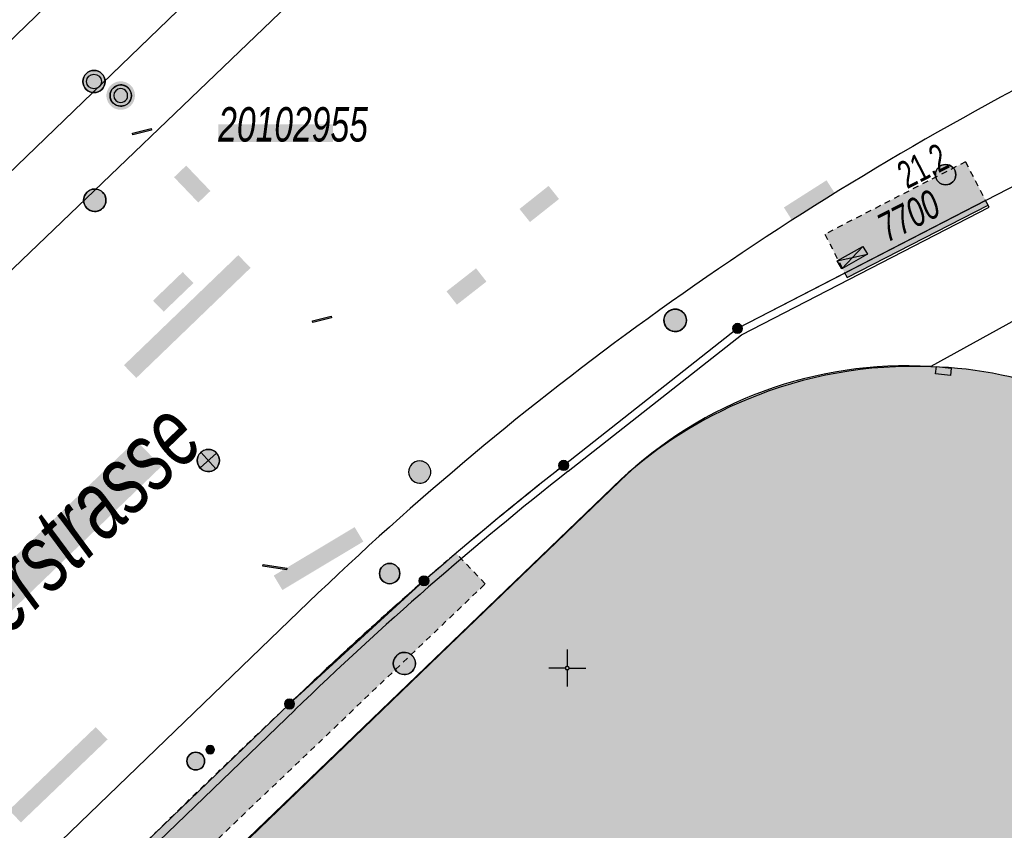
# Model space of a CAD drawing. Header units: metres. Extents: x 2695560 to 2696939, y 1260491 to 1262050.
# Tile 869 of 1005: x 2696282 to 2696316, y 1261544 to 1261572. Entities that reach past the tile are written whole.
import ezdxf

# ---------------------------------------------------------------- set-up
doc = ezdxf.new("R2010")
doc.units = ezdxf.units.M
doc.linetypes.add('AUSGEZOGEN', pattern=[0])
doc.linetypes.add('VERDECKT2_S2', pattern=[0.36, 0.2, -0.16])
for name, color, linetype in [('XR$1$AV_Flächen (EO)', 7, 'AUSGEZOGEN'), ('XR$1$AV_Gebäudeflächen (BB)', 7, 'AUSGEZOGEN'), ('XR$1$AV_Gebäudeflächen (EO)', 7, 'AUSGEZOGEN'), ('XR$1$AV_Grenzpunkte', 7, 'AUSGEZOGEN'), ('XR$1$AV_Haus-Nr.', 7, 'AUSGEZOGEN'), ('XR$1$AV_Koordinatennetzpunkte', 7, 'AUSGEZOGEN'), ('XR$1$AV_Lagefixpunkt-Nr.', 7, 'AUSGEZOGEN'), ('XR$1$AV_Lagefixpunkte', 7, 'AUSGEZOGEN'), ('XR$1$AV_Linien (BB)', 7, 'AUSGEZOGEN'), ('XR$1$AV_Strassennamen', 7, 'AUSGEZOGEN'), ('XR$1$AV_Versicherung-Nr.', 7, 'AUSGEZOGEN'), ('XR$1$AW_LK_Schachtdeckel', 24, 'AUSGEZOGEN'), ('XR$1$EW_LK_Bauwerk', 1, 'AUSGEZOGEN'), ('XR$1$EW_LK_Bauwerk_FL_Linie_Punkt', 1, 'AUSGEZOGEN'), ('XR$1$EW_LK_Knoten', 1, 'AUSGEZOGEN'), ('XR$1$FM_LK_SW_TRASSEKNOTEN', 94, 'AUSGEZOGEN'), ('XR$1$GA_LK_Rohrleitungsteil', 32, 'AUSGEZOGEN'), ('XR$1$Liegenschaftsgrenzen', 7, 'AUSGEZOGEN'), ('XR$1$PFAV', 255, 'AUSGEZOGEN'), ('XR$1$PFAW', 255, 'AUSGEZOGEN'), ('XR$1$PFEW', 255, 'AUSGEZOGEN'), ('XR$1$PFWA', 255, 'AUSGEZOGEN'), ('XR$1$PFWFM', 255, 'AUSGEZOGEN'), ('XR$1$RAEW', 8, 'AUSGEZOGEN'), ('XR$1$RP_Abstandslinie', 7, 'AUSGEZOGEN'), ('XR$1$WA_LK_Hydrant', 171, 'AUSGEZOGEN'), ('XR$1$WA_LK_Rohrleitungsteil', 171, 'AUSGEZOGEN')]:
    doc.layers.add(name, color=color, linetype=linetype)
doc.styles.add('ARIAL', font='arial.ttf')

# ---------------------------------------------------------------- blocks, each defined once
blk = doc.blocks.new('COMPLEXOBJECT_577')
at = {"layer": 'XR$1$AV_Linien (BB)', "color": 7, "linetype": 'AUSGEZOGEN', "transparency": 33554687}
blk.add_line((6292.137, 11573.921), (6263.392, 11546.324), dxfattribs=at)
blk = doc.blocks.new('COMPLEXOBJECT_578')
at = {"layer": 'XR$1$AV_Linien (BB)', "color": 7, "linetype": 'AUSGEZOGEN', "transparency": 33554687}
for centre, radius, start, end in [((6365.13, 11475.606), 106.427, 117.54387, 125.89728), ((6365.171, 11475.554), 106.493, 125.89871, 133.95466)]:
    blk.add_arc(centre, radius, start, end, dxfattribs=at)
blk = doc.blocks.new('COMPLEXOBJECT_743')
at = {"layer": 'XR$1$AV_Linien (BB)', "color": 7, "linetype": 'AUSGEZOGEN', "transparency": 33554687}
blk.add_line((6305.75, 11561.48), (6299.88, 11556.85), dxfattribs=at)
blk.add_lwpolyline([(6295.16, 11552.95), (6290.62, 11548.79), (6285.74, 11544.09), (6260.155, 11519.39), (6254.8, 11514.22)], dxfattribs=at)
blk.add_arc((6373.943, 11462.409), 120.018, 128.1043, 131.02759, dxfattribs=at)
blk = doc.blocks.new('COMPLEXOBJECT_751')
at = {"layer": 'XR$1$AV_Linien (BB)', "color": 7, "linetype": 'AUSGEZOGEN', "transparency": 33554687}
blk.add_lwpolyline([(6322.278, 11555.486), (6323.248, 11554.065), (6324.093, 11552.826), (6326.778, 11554.604), (6328.959, 11551.215), (6330.032, 11549.547), (6329.889, 11549.455), (6331.011, 11547.711), (6334.301, 11549.828), (6335.21, 11548.416), (6338.936, 11542.607), (6335.681, 11540.499), (6339.534, 11534.545)], dxfattribs=at)
for centre, radius, start, end in [((6311.908, 11546.809), 13.382, 67.8339, 88.4283), ((6310.759, 11544.674), 15.795, 56.3804, 66.8947), ((6314.617, 11549.222), 9.895, 39.2703, 60.4071)]:
    blk.add_arc(centre, radius, start, end, dxfattribs=at)
blk = doc.blocks.new('COMPLEXOBJECT_767')
at = {"layer": 'XR$1$AV_Linien (BB)', "color": 7, "linetype": 'AUSGEZOGEN', "transparency": 33554687}
blk.add_lwpolyline([(6257.737, 11511.507), (6257.843, 11511.628), (6257.89, 11513.657), (6257.675, 11513.88), (6301.826, 11556.385)], dxfattribs=at)
for centre, radius, start, end in [((6311.682, 11545.555), 14.643, 87.6803, 112.5242), ((6311.706, 11545.514), 14.69, 112.5484, 132.2664)]:
    blk.add_arc(centre, radius, start, end, dxfattribs=at)
blk = doc.blocks.new('COMPLEXOBJECT_808')
at = {"layer": 'XR$1$AV_Flächen (EO)', "color": 7, "linetype": 'VERDECKT2_S2', "transparency": 33554687}
blk.add_lwpolyline([(6261.127, 11518.383), (6297.07, 11552.694), (6297.232, 11552.849), (6296.245, 11553.883)], dxfattribs=at)
for centre, radius, start, end in [((6374.597, 11461.669), 121.006, 130.35371, 131.03128), ((6373.69, 11462.689), 119.642, 131.02441, 133.97362), ((6469.683, 11357.986), 261.667, 133.1818, 134.66538)]:
    blk.add_arc(centre, radius, start, end, dxfattribs=at)
blk = doc.blocks.new('COMPLEXOBJECT_957')
at = {"layer": 'XR$1$AV_Flächen (EO)', "color": 7, "linetype": 'AUSGEZOGEN', "transparency": 33554687}
for points in [[(6314.129, 11565.799), (6305.75, 11561.48), (6299.88, 11556.85)], [(6300.035, 11556.654), (6305.885, 11561.268), (6314.244, 11565.576), (6314.129, 11565.799)], [(6290.619, 11548.789), (6285.74, 11544.09), (6256.468, 11515.869), (6256.656, 11515.675), (6260.33, 11519.211), (6290.806, 11548.595)]]:
    blk.add_lwpolyline(points, dxfattribs=at)
for centre, radius, start, end in [((6373.829, 11462.542), 119.843, 128.10087, 133.97334), ((6374.195, 11462.413), 119.921, 128.20004, 134.05655)]:
    blk.add_arc(centre, radius, start, end, dxfattribs=at)
blk = doc.blocks.new('COMPLEXOBJECT_1231')
at = {"layer": 'XR$1$Liegenschaftsgrenzen', "color": 7, "linetype": 'AUSGEZOGEN', "transparency": 33554687}
for points in [[(6325.194, 11571.542), (6317.78, 11567.68), (6305.75, 11561.48), (6299.88, 11556.85)], [(6290.62, 11548.79), (6285.74, 11544.09), (6254.8, 11514.22)]]:
    blk.add_lwpolyline(points, dxfattribs=at)
for centre, radius, start, end in [((6373.943, 11462.409), 120.018, 128.1043, 131.02759), ((6373.69, 11462.689), 119.642, 131.02441, 133.97362)]:
    blk.add_arc(centre, radius, start, end, dxfattribs=at)
blk = doc.blocks.new('BWAV1')
at = {"layer": 'XR$1$PFAV', "transparency": 33554687}
blk.add_hatch(color=7, dxfattribs=at).paths.add_polyline_path([(0.67, 0), (0.656, 0.135), (0.616, 0.264), (0.55, 0.383), (0.462, 0.486), (0.354, 0.569), (0.233, 0.628), (0.101, 0.662), (-0.034, 0.669), (-0.168, 0.649), (-0.295, 0.602), (-0.41, 0.53), (-0.508, 0.436), (-0.586, 0.325), (-0.639, 0.201), (-0.667, 0.068), (-0.667, -0.068), (-0.639, -0.201), (-0.586, -0.325), (-0.508, -0.436), (-0.41, -0.53), (-0.295, -0.602), (-0.168, -0.649), (-0.034, -0.669), (0.101, -0.662), (0.233, -0.628), (0.354, -0.569), (0.462, -0.486), (0.55, -0.383), (0.616, -0.264), (0.656, -0.135)])
at = {"color": 7, "transparency": 33554687}
for radius, start, end in [(0.5, 91.1948, 268.8052), (0.5, 268.8052, 91.1948), (0.326, 91.1948, 268.8052), (0.326, 268.8052, 91.1948)]:
    blk.add_arc((0, 0), radius, start, end, dxfattribs=at)
at = {"layer": 'XR$1$PFAV', "transparency": 33554687}
blk.add_circle((0, 0), 0.5, dxfattribs=at)
blk = doc.blocks.new('BAV15')
at = {"layer": 'XR$1$PFAV', "transparency": 33554687}
blk.add_hatch(color=7, dxfattribs=at).paths.add_polyline_path([(0.5, 0), (0.49, 0.1), (0.46, 0.2), (0.41, 0.29), (0.34, 0.36), (0.26, 0.42), (0.17, 0.47), (0.08, 0.49), (-0.03, 0.5), (-0.13, 0.48), (-0.22, 0.45), (-0.31, 0.4), (-0.38, 0.33), (-0.44, 0.24), (-0.48, 0.15), (-0.5, 0.05), (-0.5, -0.05), (-0.48, -0.15), (-0.44, -0.24), (-0.38, -0.33), (-0.31, -0.4), (-0.22, -0.45), (-0.13, -0.48), (-0.03, -0.5), (0.08, -0.49), (0.17, -0.47), (0.26, -0.42), (0.34, -0.36), (0.41, -0.29), (0.46, -0.2), (0.49, -0.1)])
at = {"color": 7, "transparency": 33554687}
for start, end in [(90, 270), (270, 90)]:
    blk.add_arc((0, 0), 0.5, start, end, dxfattribs=at)
at = {"layer": 'XR$1$PFAV', "transparency": 33554687}
blk.add_circle((0, 0), 0.5, dxfattribs=at)
blk = doc.blocks.new('BAV2041')
at = {"color": 7, "transparency": 33554687}
for p, q in [((0, 0.5), (0, 0.05)), ((-0.05, 0), (-0.5, 0)), ((0.05, 0), (0.5, 0)), ((0, -0.05), (0, -0.5))]:
    blk.add_line(p, q, dxfattribs=at)
blk.add_circle((0, 0), 0.05, dxfattribs=at)
for start, end in [(90, 270), (270, 90)]:
    blk.add_arc((0, 0), 0.05, start, end, dxfattribs=at)
blk = doc.blocks.new('COMPLEXOBJECT_1452')
at = {"layer": 'XR$1$RP_Abstandslinie', "color": 7, "linetype": 'AUSGEZOGEN', "transparency": 33554687}
blk.add_line((6301.76, 11556.31), (6296.003, 11550.755), dxfattribs=at)
blk.add_lwpolyline([(6354.15, 11583.29), (6333.29, 11571.78), (6312.28, 11560.19)], dxfattribs=at)
blk.add_arc((6311.46, 11546.211), 14.003, 86.6446, 133.8455, dxfattribs=at)
blk = doc.blocks.new('BAW2088')
at = {"layer": 'XR$1$PFAW', "transparency": 33554687}
blk.add_hatch(color=253, dxfattribs=at).paths.add_polyline_path([(0.51, 0), (0.5, 0.101), (0.47, 0.197), (0.421, 0.286), (0.355, 0.362), (0.275, 0.424), (0.184, 0.469), (0.086, 0.494), (-0.015, 0.499), (-0.115, 0.484), (-0.21, 0.449), (-0.296, 0.395), (-0.369, 0.326), (-0.427, 0.243), (-0.467, 0.15), (-0.487, 0.051), (-0.487, -0.051), (-0.467, -0.15), (-0.427, -0.243), (-0.369, -0.326), (-0.296, -0.395), (-0.21, -0.449), (-0.115, -0.484), (-0.015, -0.499), (0.086, -0.494), (0.184, -0.469), (0.275, -0.424), (0.355, -0.362), (0.421, -0.286), (0.47, -0.197), (0.5, -0.101)])
at = {"transparency": 33554687}
for start, end in [(91.1948, 268.8052), (268.8052, 91.1948)]:
    blk.add_arc((0.01, 0), 0.5, start, end, dxfattribs=at)
at = {"layer": 'XR$1$PFAW', "transparency": 33554687}
blk.add_circle((0.01, 0), 0.5, dxfattribs=at)
blk = doc.blocks.new('BAW2082')
at = {"layer": 'XR$1$PFAW', "transparency": 33554687}
blk.add_hatch(color=7, dxfattribs=at).paths.add_polyline_path([(0.509, -0.003), (0.499, 0.098), (0.469, 0.194), (0.42, 0.283), (0.354, 0.359), (0.274, 0.421), (0.183, 0.466), (0.085, 0.491), (-0.016, 0.496), (-0.116, 0.481), (-0.211, 0.446), (-0.297, 0.392), (-0.37, 0.323), (-0.428, 0.24), (-0.468, 0.147), (-0.488, 0.047), (-0.488, -0.054), (-0.468, -0.153), (-0.428, -0.246), (-0.37, -0.329), (-0.297, -0.398), (-0.211, -0.452), (-0.116, -0.487), (-0.016, -0.502), (0.085, -0.497), (0.183, -0.472), (0.274, -0.427), (0.354, -0.366), (0.42, -0.289), (0.469, -0.2), (0.499, -0.104)])
at = {"transparency": 33554687}
for start, end in [(91.1948, 268.8052), (268.8052, 91.1948)]:
    blk.add_arc((0.01, 0), 0.5, start, end, dxfattribs=at)
at = {"layer": 'XR$1$PFAW', "transparency": 33554687}
blk.add_circle((0.009, -0.003), 0.5, dxfattribs=at)
blk = doc.blocks.new('BWA2013')
at = {"true_color": 0x000000, "transparency": 33554687}
blk.add_hatch(color=18, dxfattribs=at).paths.add_polyline_path([(-0.291, -0.409), (0.352, 0.357), (0.291, 0.409), (-0.352, -0.357)])
at = {"transparency": 33554687}
blk.add_lwpolyline([(-0.291, -0.409), (-0.352, -0.357), (0.291, 0.409), (0.352, 0.357), (-0.291, -0.409)], close=True, dxfattribs=at)
blk = doc.blocks.new('BWA2009')
at = {"true_color": 0x000000, "transparency": 33554687}
blk.add_hatch(color=18, dxfattribs=at).paths.add_polyline_path([(0.333, 0), (0.327, 0.067), (0.306, 0.131), (0.274, 0.19), (0.23, 0.242), (0.176, 0.283), (0.116, 0.313), (0.05, 0.329), (-0.017, 0.333), (-0.084, 0.323), (-0.147, 0.299), (-0.204, 0.264), (-0.253, 0.217), (-0.291, 0.162), (-0.318, 0.1), (-0.332, 0.034), (-0.332, -0.034), (-0.318, -0.1), (-0.291, -0.162), (-0.253, -0.217), (-0.204, -0.264), (-0.147, -0.299), (-0.084, -0.323), (-0.017, -0.333), (0.05, -0.329), (0.116, -0.313), (0.176, -0.283), (0.23, -0.242), (0.274, -0.19), (0.306, -0.131), (0.327, -0.067)])
at = {"layer": 'XR$1$PFWA', "transparency": 33554687}
blk.add_hatch(color=7, dxfattribs=at).paths.add_polyline_path([(0.5, 0), (0.49, 0.101), (0.459, 0.197), (0.41, 0.286), (0.344, 0.362), (0.264, 0.424), (0.174, 0.469), (0.076, 0.494), (-0.025, 0.499), (-0.125, 0.484), (-0.22, 0.449), (-0.306, 0.395), (-0.379, 0.326), (-0.437, 0.243), (-0.477, 0.15), (-0.497, 0.051), (-0.497, -0.051), (-0.477, -0.15), (-0.437, -0.243), (-0.379, -0.326), (-0.306, -0.395), (-0.22, -0.449), (-0.125, -0.484), (-0.025, -0.499), (0.076, -0.494), (0.174, -0.469), (0.264, -0.424), (0.344, -0.362), (0.41, -0.286), (0.459, -0.197), (0.49, -0.101)])
at = {"transparency": 33554687}
blk.add_circle((0, 0), 0.333, dxfattribs=at)
for start, end in [(90, 180), (0, 90), (180, 270), (270, 0)]:
    blk.add_arc((0, 0), 0.5, start, end, dxfattribs=at)
at = {"layer": 'XR$1$PFWA', "transparency": 33554687}
blk.add_circle((0, 0), 0.5, dxfattribs=at)
blk = doc.blocks.new('BGA2013')
at = {"transparency": 33554687}
blk.add_hatch(color=36, dxfattribs=at).paths.add_polyline_path([(-0.291, -0.409), (0.352, 0.357), (0.291, 0.409), (-0.352, -0.357)])
at = {"color": 32, "transparency": 33554687}
blk.add_lwpolyline([(-0.291, -0.409), (-0.352, -0.357), (0.291, 0.409), (0.352, 0.357), (-0.291, -0.409)], close=True, dxfattribs=at)
blk = doc.blocks.new('BEW15')
at = {"layer": 'XR$1$PFEW', "transparency": 33554687}
h = blk.add_hatch(color=7, dxfattribs=at)
h.paths.add_polyline_path([(-0.5, 0), (-0.497, -0.05), (-0.489, -0.1), (-0.477, -0.15), (-0.459, -0.197), (-0.437, -0.242), (-0.41, -0.285), (-0.379, -0.326), (-0.344, -0.362), (-0.306, -0.395), (-0.264, -0.424), (-0.22, -0.449), (-0.173, -0.469), (-0.125, -0.484), (-0.075, -0.494), (-0.025, -0.499), (0.026, -0.499), (0.076, -0.494), (0.126, -0.484), (0.174, -0.469), (0.22, -0.449), (0.265, -0.424), (0.306, -0.395), (0.345, -0.362), (0.38, -0.326), (0.411, -0.285), (0.437, -0.242), (0.46, -0.197), (0.477, -0.15), (0.49, -0.1), (0.498, -0.05), (0.5, 0), (0.498, 0.051), (0.49, 0.101), (0.477, 0.15), (0.46, 0.197), (0.437, 0.243), (0.411, 0.286), (0.38, 0.326), (0.345, 0.363), (0.306, 0.396), (0.265, 0.424), (0.22, 0.449), (0.174, 0.469), (0.126, 0.484), (0.076, 0.494), (0.026, 0.5), (-0.025, 0.5), (-0.075, 0.494), (-0.125, 0.484), (-0.173, 0.469), (-0.22, 0.449), (-0.264, 0.424), (-0.306, 0.396), (-0.344, 0.363), (-0.379, 0.326), (-0.41, 0.286), (-0.437, 0.243), (-0.459, 0.197), (-0.477, 0.15), (-0.489, 0.101), (-0.497, 0.051)])
h.paths.add_polyline_path([(0.01, 0.001), (0.01, 0), (0.01, -0.001), (0.01, -0.002), (0.01, -0.003), (0.009, -0.004), (0.009, -0.005), (0.009, -0.006), (0.008, -0.006), (0.007, -0.007), (0.006, -0.008), (0.006, -0.008), (0.005, -0.009), (0.004, -0.009), (0.003, -0.01), (0.002, -0.01), (0.001, -0.01), (0, -0.01), (-0.001, -0.01), (-0.002, -0.01), (-0.003, -0.009), (-0.004, -0.009), (-0.005, -0.008), (-0.006, -0.008), (-0.007, -0.007), (-0.007, -0.006), (-0.008, -0.006), (-0.008, -0.005), (-0.009, -0.004), (-0.009, -0.003), (-0.009, -0.002), (-0.01, -0.001), (-0.01, 0), (-0.01, 0.001), (-0.009, 0.002), (-0.009, 0.003), (-0.009, 0.004), (-0.008, 0.005), (-0.008, 0.006), (-0.007, 0.007), (-0.007, 0.007), (-0.006, 0.008), (-0.005, 0.009), (-0.004, 0.009), (-0.003, 0.01), (-0.002, 0.01), (-0.001, 0.01), (0, 0.01), (0.001, 0.01), (0.002, 0.01), (0.003, 0.01), (0.004, 0.01), (0.005, 0.009), (0.006, 0.009), (0.006, 0.008), (0.007, 0.007), (0.008, 0.007), (0.009, 0.006), (0.009, 0.005), (0.009, 0.004), (0.01, 0.003), (0.01, 0.002)], flags=16)
at = {"color": 1, "transparency": 33554687}
for start, end in [(0, 180), (180, 0)]:
    blk.add_arc((0, 0), 0.5, start, end, dxfattribs=at)
at = {"layer": 'XR$1$PFEW', "transparency": 33554687}
blk.add_circle((0, 0), 0.5, dxfattribs=at)
blk = doc.blocks.new('BEWLP2574')
at = {"layer": 'XR$1$PFEW', "transparency": 33554687}
blk.add_hatch(color=7, dxfattribs=at).paths.add_polyline_path([(-0.5, 0), (-0.497, -0.051), (-0.489, -0.101), (-0.477, -0.15), (-0.459, -0.198), (-0.437, -0.243), (-0.41, -0.286), (-0.379, -0.326), (-0.344, -0.363), (-0.306, -0.396), (-0.264, -0.425), (-0.22, -0.449), (-0.173, -0.469), (-0.125, -0.485), (-0.075, -0.495), (-0.025, -0.5), (0.026, -0.5), (0.076, -0.495), (0.126, -0.485), (0.174, -0.469), (0.221, -0.449), (0.265, -0.425), (0.306, -0.396), (0.345, -0.363), (0.38, -0.326), (0.411, -0.286), (0.437, -0.243), (0.46, -0.198), (0.477, -0.15), (0.49, -0.101), (0.498, -0.051), (0.5, 0), (0.498, 0.05), (0.49, 0.1), (0.477, 0.149), (0.46, 0.197), (0.437, 0.242), (0.411, 0.285), (0.38, 0.325), (0.345, 0.362), (0.306, 0.395), (0.265, 0.424), (0.221, 0.448), (0.174, 0.468), (0.126, 0.484), (0.076, 0.494), (0.026, 0.499), (-0.025, 0.499), (-0.075, 0.494), (-0.125, 0.484), (-0.173, 0.468), (-0.22, 0.448), (-0.264, 0.424), (-0.306, 0.395), (-0.344, 0.362), (-0.379, 0.325), (-0.41, 0.285), (-0.437, 0.242), (-0.459, 0.197), (-0.477, 0.149), (-0.489, 0.1), (-0.497, 0.05)])
at = {"color": 1, "transparency": 33554687}
for start, end in [(90, 180), (0, 90), (180, 270), (270, 0)]:
    blk.add_arc((0, 0), 0.5, start, end, dxfattribs=at)
at = {"layer": 'XR$1$PFEW', "transparency": 33554687}
blk.add_circle((0, 0), 0.5, dxfattribs=at)
blk = doc.blocks.new('BEWLP2549_S')
at = {"layer": 'XR$1$PFEW', "transparency": 33554687}
blk.add_hatch(color=7, dxfattribs=at).paths.add_polyline_path([(0.5, 0), (0.49, 0.101), (0.459, 0.197), (0.41, 0.286), (0.344, 0.362), (0.264, 0.424), (0.174, 0.469), (0.076, 0.494), (-0.025, 0.499), (-0.125, 0.484), (-0.22, 0.449), (-0.306, 0.395), (-0.379, 0.326), (-0.437, 0.243), (-0.477, 0.15), (-0.497, 0.051), (-0.497, -0.051), (-0.477, -0.15), (-0.437, -0.243), (-0.379, -0.326), (-0.306, -0.395), (-0.22, -0.449), (-0.125, -0.484), (-0.025, -0.499), (0.076, -0.494), (0.174, -0.469), (0.264, -0.424), (0.344, -0.362), (0.41, -0.286), (0.459, -0.197), (0.49, -0.101)])
at = {"color": 1, "transparency": 33554687}
for p, q in [((0.354, -0.354), (-0.354, 0.354)), ((-0.354, -0.354), (0.354, 0.354))]:
    blk.add_line(p, q, dxfattribs=at)
for start, end in [(91.3809, 268.6191), (268.6191, 91.3809)]:
    blk.add_arc((0, 0), 0.5, start, end, dxfattribs=at)
at = {"layer": 'XR$1$PFEW', "transparency": 33554687}
blk.add_circle((0, 0), 0.5, dxfattribs=at)
blk = doc.blocks.new('BWEW2052')
at = {"layer": 'XR$1$PFEW', "transparency": 33554687}
blk.add_hatch(color=7, dxfattribs=at).paths.add_polyline_path([(0.95, -0.2855), (0.95, 0.2855), (-0.95, 0.2855), (-0.95, -0.2855)])
at = {"color": 1, "transparency": 33554687}
for p, q in [((0.95, -0.2855), (-0.95, 0.2855)), ((-0.95, -0.2855), (0.95, 0.2855))]:
    blk.add_line(p, q, dxfattribs=at)
blk.add_lwpolyline([(0.95, -0.2855), (-0.95, -0.2855), (-0.95, 0.2855), (0.95, 0.2855), (0.95, -0.2855)], close=True, dxfattribs=at)
at = {"layer": 'XR$1$PFEW', "transparency": 33554687}
for p, q in [((-0.95, -0.2855), (-0.95, 0.2855)), ((-0.95, 0.2855), (0.95, 0.2855)), ((0.95, 0.2855), (0.95, -0.2855)), ((0.95, -0.2855), (-0.95, -0.2855))]:
    blk.add_line(p, q, dxfattribs=at)
blk = doc.blocks.new('BEW957')
at = {"layer": 'XR$1$RAEW', "transparency": 33554687}
blk.add_hatch(color=1, dxfattribs=at).paths.add_polyline_path([(-0.5, 0), (-0.5, -0.05), (-0.49, -0.1), (-0.48, -0.15), (-0.46, -0.2), (-0.44, -0.24), (-0.41, -0.29), (-0.38, -0.33), (-0.34, -0.36), (-0.31, -0.4), (-0.26, -0.42), (-0.22, -0.45), (-0.17, -0.47), (-0.13, -0.48), (-0.08, -0.49), (-0.03, -0.5), (0.03, -0.5), (0.08, -0.49), (0.13, -0.48), (0.17, -0.47), (0.22, -0.45), (0.26, -0.42), (0.31, -0.4), (0.34, -0.36), (0.38, -0.33), (0.41, -0.29), (0.44, -0.24), (0.46, -0.2), (0.48, -0.15), (0.49, -0.1), (0.5, -0.05), (0.5, 0), (0.5, 0.05), (0.49, 0.1), (0.48, 0.15), (0.46, 0.2), (0.44, 0.24), (0.41, 0.29), (0.38, 0.33), (0.34, 0.36), (0.31, 0.4), (0.26, 0.42), (0.22, 0.45), (0.17, 0.47), (0.13, 0.48), (0.08, 0.49), (0.03, 0.5), (-0.03, 0.5), (-0.08, 0.49), (-0.13, 0.48), (-0.17, 0.47), (-0.22, 0.45), (-0.26, 0.42), (-0.31, 0.4), (-0.34, 0.36), (-0.38, 0.33), (-0.41, 0.29), (-0.44, 0.24), (-0.46, 0.2), (-0.48, 0.15), (-0.49, 0.1), (-0.5, 0.05)])
at = {"color": 1, "transparency": 33554687}
for start, end in [(90, 180), (180, 270), (0, 90), (270, 0)]:
    blk.add_arc((0, 0), 0.5, start, end, dxfattribs=at)
at = {"layer": 'XR$1$RAEW', "color": 1, "transparency": 33554687}
blk.add_circle((0, 0), 0.5, dxfattribs=at)
blk = doc.blocks.new('BEWLP2514')
at = {"layer": 'XR$1$PFEW', "transparency": 33554687}
blk.add_hatch(color=7, dxfattribs=at).paths.add_polyline_path([(0.5, 0), (-0.5, 0), (-0.5, -0.5), (0.5, -0.5)])
at = {"color": 1, "transparency": 33554687}
blk.add_lwpolyline([(-0.5, 0), (0.5, 0), (0.5, -0.5), (-0.5, -0.5), (-0.5, 0)], close=True, dxfattribs=at)
at = {"layer": 'XR$1$PFEW', "transparency": 33554687}
for p, q in [((-0.5, -0.5), (-0.5, 0)), ((-0.5, 0), (0.5, 0)), ((0.5, 0), (0.5, -0.5)), ((0.5, -0.5), (-0.5, -0.5))]:
    blk.add_line(p, q, dxfattribs=at)
blk = doc.blocks.new('BWFM2')
at = {"layer": 'XR$1$PFWFM', "transparency": 33554687}
blk.add_hatch(color=7, dxfattribs=at).paths.add_polyline_path([(0, 0.5), (-0.05, 0.496), (-0.099, 0.488), (-0.147, 0.474), (-0.194, 0.456), (-0.238, 0.434), (-0.28, 0.407), (-0.32, 0.376), (-0.355, 0.341), (-0.388, 0.303), (-0.416, 0.261), (-0.44, 0.217), (-0.459, 0.171), (-0.474, 0.124), (-0.484, 0.075), (-0.489, 0.025), (-0.489, -0.025), (-0.484, -0.075), (-0.474, -0.124), (-0.459, -0.171), (-0.44, -0.217), (-0.416, -0.261), (-0.388, -0.303), (-0.355, -0.341), (-0.32, -0.376), (-0.28, -0.407), (-0.238, -0.434), (-0.194, -0.456), (-0.147, -0.474), (-0.099, -0.488), (-0.05, -0.496), (0, -0.5), (0.051, -0.498), (0.102, -0.492), (0.152, -0.48), (0.2, -0.462), (0.247, -0.441), (0.291, -0.414), (0.332, -0.383), (0.369, -0.348), (0.403, -0.309), (0.433, -0.268), (0.458, -0.223), (0.478, -0.176), (0.494, -0.127), (0.505, -0.077), (0.51, -0.026), (0.51, 0.026), (0.505, 0.077), (0.494, 0.127), (0.478, 0.176), (0.458, 0.223), (0.433, 0.268), (0.403, 0.309), (0.369, 0.348), (0.332, 0.383), (0.291, 0.414), (0.247, 0.441), (0.2, 0.462), (0.152, 0.48), (0.102, 0.492), (0.051, 0.498)])
at = {"color": 94, "transparency": 33554687}
for start, end in [(91.1948, 268.8052), (268.8052, 91.1948)]:
    blk.add_arc((0.01, 0), 0.5, start, end, dxfattribs=at)

msp = doc.modelspace()

# ---------------------------------------------------------------- hatches: boundary and pattern name
at = {"transparency": 33554687}
for points in [[(2696289.182, 1261568.191), (2696289.182, 1261567.588), (2696293.056, 1261567.588), (2696293.056, 1261568.191)], [(2696288.101, 1261566.791), (2696287.692, 1261566.399), (2696288.511, 1261565.543), (2696288.92, 1261565.935)], [(2696299.358, 1261565.327), (2696299.71, 1261564.884), (2696300.692, 1261565.663), (2696300.34, 1261566.106)], [(2696308.286, 1261565.377), (2696308.548, 1261564.965), (2696309.989, 1261565.883), (2696309.726, 1261566.295)], [(2696286, 1261560.047), (2696286.416, 1261559.615), (2696290.276, 1261563.336), (2696289.86, 1261563.767)], [(2696286.981, 1261562.228), (2696287.341, 1261561.855), (2696288.345, 1261562.822), (2696287.985, 1261563.195)], [(2696296.893, 1261562.542), (2696297.244, 1261562.093), (2696298.241, 1261562.872), (2696297.89, 1261563.321)], [(2696277.811, 1261549.227), (2696278.667, 1261548.339), (2696287.263, 1261556.625), (2696286.407, 1261557.513)], [(2696291.057, 1261552.937), (2696291.35, 1261552.449), (2696294.083, 1261554.087), (2696293.79, 1261554.575)], [(2696282.12, 1261545.014), (2696282.52, 1261544.597), (2696285.446, 1261547.4), (2696285.046, 1261547.817)]]:
    msp.add_hatch(color=7, dxfattribs=at).paths.add_polyline_path(points)
at = {"layer": 'XR$1$AV_Gebäudeflächen (BB)', "true_color": 0xd2d2d2, "transparency": 33554687}
msp.add_hatch(color=254, dxfattribs=at).paths.add_polyline_path([(2696332.792, 1261513.007), (2696326.94, 1261522.178), (2696327.885, 1261523.085), (2696329.732, 1261524.858), (2696337.847, 1261532.646), (2696340.504, 1261534.355), (2696336.651, 1261540.309), (2696339.906, 1261542.417), (2696336.18, 1261548.226), (2696335.271, 1261549.638), (2696331.981, 1261547.521), (2696330.859, 1261549.265), (2696331.002, 1261549.357), (2696329.929, 1261551.025), (2696327.748, 1261554.414), (2696325.063, 1261552.636), (2696324.218, 1261553.875), (2696323.248, 1261555.296), (2696323.173, 1261555.387), (2696323.097, 1261555.477), (2696323.02, 1261555.565), (2696322.941, 1261555.653), (2696322.862, 1261555.74), (2696322.782, 1261555.827), (2696322.7, 1261555.912), (2696322.618, 1261555.996), (2696322.535, 1261556.079), (2696322.45, 1261556.161), (2696322.365, 1261556.242), (2696322.279, 1261556.322), (2696322.191, 1261556.402), (2696322.103, 1261556.48), (2696322.014, 1261556.557), (2696321.924, 1261556.633), (2696321.833, 1261556.707), (2696321.741, 1261556.781), (2696321.649, 1261556.854), (2696321.555, 1261556.926), (2696321.461, 1261556.996), (2696321.366, 1261557.065), (2696321.27, 1261557.134), (2696321.173, 1261557.201), (2696321.075, 1261557.266), (2696320.977, 1261557.331), (2696320.878, 1261557.395), (2696320.778, 1261557.457), (2696320.677, 1261557.518), (2696320.576, 1261557.578), (2696320.474, 1261557.637), (2696320.396, 1261557.689), (2696320.318, 1261557.74), (2696320.239, 1261557.79), (2696320.16, 1261557.84), (2696320.081, 1261557.89), (2696320.001, 1261557.939), (2696319.922, 1261557.988), (2696319.842, 1261558.036), (2696319.761, 1261558.084), (2696319.681, 1261558.131), (2696319.6, 1261558.178), (2696319.518, 1261558.225), (2696319.437, 1261558.27), (2696319.355, 1261558.316), (2696319.273, 1261558.361), (2696319.191, 1261558.405), (2696319.108, 1261558.449), (2696319.026, 1261558.492), (2696318.943, 1261558.535), (2696318.859, 1261558.578), (2696318.776, 1261558.62), (2696318.692, 1261558.661), (2696318.608, 1261558.702), (2696318.524, 1261558.743), (2696318.439, 1261558.783), (2696318.354, 1261558.822), (2696318.269, 1261558.861), (2696318.184, 1261558.9), (2696318.099, 1261558.938), (2696318.013, 1261558.975), (2696317.927, 1261559.012), (2696317.783, 1261559.07), (2696317.638, 1261559.126), (2696317.493, 1261559.18), (2696317.347, 1261559.233), (2696317.2, 1261559.284), (2696317.053, 1261559.333), (2696316.906, 1261559.381), (2696316.757, 1261559.426), (2696316.609, 1261559.471), (2696316.459, 1261559.513), (2696316.31, 1261559.554), (2696316.159, 1261559.592), (2696316.009, 1261559.63), (2696315.858, 1261559.665), (2696315.706, 1261559.699), (2696315.554, 1261559.731), (2696315.402, 1261559.761), (2696315.25, 1261559.789), (2696315.097, 1261559.816), (2696314.944, 1261559.841), (2696314.79, 1261559.864), (2696314.636, 1261559.885), (2696314.483, 1261559.904), (2696314.328, 1261559.922), (2696314.174, 1261559.938), (2696314.019, 1261559.952), (2696313.865, 1261559.965), (2696313.71, 1261559.975), (2696313.555, 1261559.984), (2696313.4, 1261559.991), (2696313.245, 1261559.996), (2696313.04, 1261560.003), (2696312.836, 1261560.007), (2696312.631, 1261560.008), (2696312.426, 1261560.006), (2696312.221, 1261560.002), (2696312.016, 1261559.994), (2696311.812, 1261559.984), (2696311.608, 1261559.971), (2696311.403, 1261559.955), (2696311.199, 1261559.936), (2696310.996, 1261559.914), (2696310.792, 1261559.889), (2696310.589, 1261559.862), (2696310.387, 1261559.832), (2696310.185, 1261559.799), (2696309.983, 1261559.763), (2696309.782, 1261559.724), (2696309.581, 1261559.682), (2696309.381, 1261559.638), (2696309.182, 1261559.591), (2696308.984, 1261559.541), (2696308.786, 1261559.488), (2696308.588, 1261559.433), (2696308.392, 1261559.375), (2696308.197, 1261559.314), (2696308.002, 1261559.25), (2696307.808, 1261559.184), (2696307.615, 1261559.114), (2696307.424, 1261559.043), (2696307.233, 1261558.968), (2696307.043, 1261558.891), (2696306.893, 1261558.828), (2696306.743, 1261558.763), (2696306.594, 1261558.696), (2696306.446, 1261558.628), (2696306.299, 1261558.558), (2696306.152, 1261558.486), (2696306.007, 1261558.413), (2696305.862, 1261558.338), (2696305.718, 1261558.261), (2696305.575, 1261558.183), (2696305.432, 1261558.104), (2696305.291, 1261558.023), (2696305.15, 1261557.94), (2696305.011, 1261557.856), (2696304.872, 1261557.77), (2696304.735, 1261557.682), (2696304.598, 1261557.593), (2696304.462, 1261557.503), (2696304.327, 1261557.411), (2696304.194, 1261557.318), (2696304.061, 1261557.223), (2696303.93, 1261557.126), (2696303.799, 1261557.028), (2696303.67, 1261556.929), (2696303.541, 1261556.828), (2696303.414, 1261556.726), (2696303.288, 1261556.623), (2696303.163, 1261556.518), (2696303.04, 1261556.412), (2696302.917, 1261556.304), (2696302.796, 1261556.195), (2696258.645, 1261513.69), (2696258.86, 1261513.467), (2696258.813, 1261511.438), (2696258.707, 1261511.317), (2696259.17, 1261510.89), (2696263.459, 1261507.018), (2696287.72, 1261485.12), (2696288.247, 1261484.644), (2696293.974, 1261479.484), (2696296.017, 1261476.307), (2696303.487, 1261481.111), (2696319.11, 1261491.142), (2696338.776, 1261503.629)])
at = {"layer": 'XR$1$AV_Gebäudeflächen (EO)', "true_color": 0xebebeb, "transparency": 33554687}
for points in [[(2696314.424, 1261566.921), (2696309.668, 1261564.473), (2696310.423, 1261563.006), (2696315.179, 1261565.454)], [(2696262.097, 1261518.193), (2696298.04, 1261552.504), (2696298.202, 1261552.659), (2696297.215, 1261553.693), (2696297.18, 1261553.663), (2696297.145, 1261553.633), (2696297.11, 1261553.603), (2696297.074, 1261553.573), (2696297.039, 1261553.543), (2696297.004, 1261553.513), (2696296.969, 1261553.483), (2696296.934, 1261553.453), (2696296.899, 1261553.423), (2696296.864, 1261553.393), (2696296.829, 1261553.363), (2696296.794, 1261553.333), (2696296.759, 1261553.303), (2696296.724, 1261553.273), (2696296.689, 1261553.243), (2696296.654, 1261553.213), (2696296.619, 1261553.183), (2696296.584, 1261553.153), (2696296.549, 1261553.123), (2696296.514, 1261553.093), (2696296.479, 1261553.062), (2696296.444, 1261553.032), (2696296.409, 1261553.002), (2696296.374, 1261552.972), (2696296.339, 1261552.942), (2696296.304, 1261552.911), (2696296.269, 1261552.881), (2696296.235, 1261552.851), (2696296.2, 1261552.821), (2696296.165, 1261552.79), (2696296.13, 1261552.76), (2696295.98, 1261552.629), (2696295.831, 1261552.499), (2696295.681, 1261552.368), (2696295.532, 1261552.236), (2696295.383, 1261552.105), (2696295.235, 1261551.973), (2696295.086, 1261551.841), (2696294.938, 1261551.709), (2696294.79, 1261551.576), (2696294.642, 1261551.444), (2696294.495, 1261551.311), (2696294.347, 1261551.177), (2696294.2, 1261551.044), (2696294.053, 1261550.91), (2696293.906, 1261550.776), (2696293.76, 1261550.642), (2696293.614, 1261550.508), (2696293.468, 1261550.373), (2696293.322, 1261550.238), (2696293.176, 1261550.103), (2696293.031, 1261549.967), (2696292.886, 1261549.832), (2696292.741, 1261549.696), (2696292.596, 1261549.56), (2696292.452, 1261549.423), (2696292.308, 1261549.287), (2696292.164, 1261549.15), (2696292.02, 1261549.013), (2696291.876, 1261548.875), (2696291.733, 1261548.738), (2696291.59, 1261548.6), (2696291.431, 1261548.45), (2696291.272, 1261548.301), (2696291.112, 1261548.151), (2696290.954, 1261548.001), (2696290.795, 1261547.851), (2696290.636, 1261547.7), (2696290.477, 1261547.55), (2696290.319, 1261547.399), (2696290.161, 1261547.249), (2696290.003, 1261547.098), (2696289.844, 1261546.947), (2696289.687, 1261546.796), (2696289.529, 1261546.644), (2696289.371, 1261546.493), (2696289.214, 1261546.342), (2696289.056, 1261546.19), (2696288.899, 1261546.038), (2696288.742, 1261545.886), (2696288.585, 1261545.734), (2696288.428, 1261545.582), (2696288.271, 1261545.43), (2696288.114, 1261545.278), (2696287.958, 1261545.125), (2696287.801, 1261544.972), (2696287.645, 1261544.82), (2696287.489, 1261544.667), (2696287.333, 1261544.514), (2696287.177, 1261544.36), (2696287.021, 1261544.207), (2696286.866, 1261544.054), (2696286.71, 1261543.9), (2696261.125, 1261519.2)]]:
    msp.add_hatch(color=7, dxfattribs=at).paths.add_polyline_path(points)

# ---------------------------------------------------------------- linework, layer by layer
at = {"layer": 'XR$1$AV_Flächen (EO)', "color": 7, "linetype": 'VERDECKT2_S2', "transparency": 33554687}
msp.add_line((2696315.179, 1261565.454), (2696314.424, 1261566.921), dxfattribs=at)
at = {"layer": 'XR$1$AV_Flächen (EO)', "color": 7, "linetype": 'AUSGEZOGEN', "transparency": 33554687}
msp.add_line((2696310.423, 1261563.006), (2696315.179, 1261565.454), dxfattribs=at)
at = {"layer": 'XR$1$AV_Flächen (EO)', "color": 7, "linetype": 'VERDECKT2_S2', "transparency": 33554687}
msp.add_lwpolyline([(2696314.424, 1261566.921), (2696309.668, 1261564.473), (2696310.423, 1261563.006)], dxfattribs=at)
at = {"layer": 'XR$1$AV_Linien (BB)', "color": 7, "linetype": 'AUSGEZOGEN', "transparency": 33554687}
for points in [[(2696339.85, 1261578.48), (2696326.164, 1261571.352), (2696318.75, 1261567.49), (2696306.72, 1261561.29)], [(2696291.971, 1261576.056), (2696281.1, 1261565.56), (2696269.832, 1261554.699)], [(2696254.244, 1261515.379), (2696254.316, 1261515.448), (2696292.225, 1261552.027)]]:
    msp.add_lwpolyline(points, dxfattribs=at)
at = {"layer": 'XR$1$Liegenschaftsgrenzen', "color": 7, "linetype": 'AUSGEZOGEN', "transparency": 33554687}
msp.add_lwpolyline([(2696261.43, 1261546.6), (2696281.1, 1261565.56), (2696297.07, 1261580.98), (2696320.9, 1261603.97), (2696325.2, 1261610.75)], dxfattribs=at)
at = {"layer": 'XR$1$RP_Abstandslinie', "color": 7, "linetype": 'AUSGEZOGEN', "transparency": 33554687}
for points in [[(2696261, 1261550.59), (2696290.78, 1261579.34), (2696298.5, 1261586.79)], [(2696296.973, 1261550.565), (2696267.85, 1261522.46), (2696232.6, 1261488.43), (2696197.34, 1261454.4), (2696165.35, 1261423.53), (2696133.3, 1261392.59), (2696109.56, 1261369.68), (2696086.21, 1261347.14)]]:
    msp.add_lwpolyline(points, dxfattribs=at)

# ---------------------------------------------------------------- block references
at = {"layer": 'XR$1$AV_Flächen (EO)', "color": 7, "linetype": 'AUSGEZOGEN', "lineweight": -3, "transparency": 33554687}
msp.add_blockref('COMPLEXOBJECT_957', (2690000.97, 1249999.81), dxfattribs=at)
at = {"layer": 'XR$1$AV_Flächen (EO)', "color": 7, "linetype": 'VERDECKT2_S2', "lineweight": -3, "transparency": 33554687}
msp.add_blockref('COMPLEXOBJECT_808', (2690000.97, 1249999.81), dxfattribs=at)
at = {"layer": 'XR$1$AV_Grenzpunkte', "color": 7, "linetype": 'AUSGEZOGEN', "lineweight": -3, "transparency": 33554687, "xscale": 0.3249999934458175, "yscale": 0.3249999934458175}
for p in [(2696306.72, 1261561.29), (2696300.85, 1261556.66), (2696296.13, 1261552.76), (2696291.59, 1261548.6)]:
    msp.add_blockref('BAV15', p, dxfattribs=at)
at = {"layer": 'XR$1$AV_Koordinatennetzpunkte', "color": 7, "linetype": 'AUSGEZOGEN', "lineweight": -3, "transparency": 33554687, "xscale": 1.25, "yscale": 1.25}
msp.add_blockref('BAV2041', (2696300.97, 1261549.81), dxfattribs=at)
at = {"layer": 'XR$1$AV_Lagefixpunkte', "color": 7, "linetype": 'AUSGEZOGEN', "lineweight": -3, "transparency": 33554687, "xscale": 0.7199999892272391, "yscale": 0.7199999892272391}
msp.add_blockref('BWAV1', (2696285.89, 1261569.159, 437.904), dxfattribs=at)
at = {"layer": 'XR$1$AV_Linien (BB)', "color": 7, "linetype": 'AUSGEZOGEN', "lineweight": -3, "transparency": 33554687}
for name in ['COMPLEXOBJECT_578', 'COMPLEXOBJECT_577', 'COMPLEXOBJECT_743', 'COMPLEXOBJECT_767', 'COMPLEXOBJECT_751']:
    msp.add_blockref(name, (2690000.97, 1249999.81), dxfattribs=at)
at = {"layer": 'XR$1$AW_LK_Schachtdeckel', "color": 24, "linetype": 'AUSGEZOGEN', "lineweight": -3, "transparency": 33554687}
for name, p, xscale, yscale in [('BAW2088', (2696285.006, 1261565.62), 0.7578193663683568, 0.7578193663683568), ('BAW2082', (2696295.463, 1261549.968), 0.7499999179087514, 0.7499999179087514)]:
    msp.add_blockref(name, p, dxfattribs=dict(at, xscale=xscale, yscale=yscale))
at = {"layer": 'XR$1$AW_LK_Schachtdeckel', "color": 24, "linetype": 'AUSGEZOGEN', "lineweight": -3, "transparency": 33554687, "xscale": 0.7578193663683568, "yscale": 0.7578193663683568, "rotation": 356.472656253}
msp.add_blockref('BAW2088', (2696304.606, 1261561.563), dxfattribs=at)
at = {"layer": 'XR$1$EW_LK_Bauwerk', "color": 1, "linetype": 'AUSGEZOGEN', "lineweight": -3, "transparency": 33554687, "xscale": 0.6874999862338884, "yscale": 0.6874999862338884}
for p in [(2696313.748, 1261566.485), (2696294.973, 1261553.007)]:
    msp.add_blockref('BEWLP2574', p, dxfattribs=at)
at = {"layer": 'XR$1$EW_LK_Bauwerk_FL_Linie_Punkt', "color": 1, "linetype": 'AUSGEZOGEN', "lineweight": -3, "transparency": 33554687, "xscale": 0.5999999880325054, "yscale": 0.5999999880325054}
msp.add_blockref('BEW15', (2696288.424, 1261546.67), dxfattribs=at)
at = {"layer": 'XR$1$EW_LK_Knoten', "color": 1, "linetype": 'AUSGEZOGEN', "lineweight": -3, "transparency": 33554687}
for name, p, xscale, yscale, rotation in [('BWEW2052', (2696310.598, 1261563.686), 0.5250000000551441, 0.5250000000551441, 209.7179999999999), ('BEWLP2514', (2696313.685, 1261559.976), 0.5, 0.5, 354.2139), ('BEWLP2549_S', (2696288.849, 1261556.826), 0.7499999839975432, 0.7499999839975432, 86.5026)]:
    msp.add_blockref(name, p, dxfattribs=dict(at, xscale=xscale, yscale=yscale, rotation=rotation))
at = {"layer": 'XR$1$EW_LK_Knoten', "color": 1, "linetype": 'AUSGEZOGEN', "lineweight": -3, "transparency": 33554687, "xscale": 0.2749999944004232, "yscale": 0.2749999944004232}
msp.add_blockref('BEW957', (2696288.912, 1261547.054), dxfattribs=at)
at = {"layer": 'XR$1$FM_LK_SW_TRASSEKNOTEN', "color": 94, "linetype": 'AUSGEZOGEN', "lineweight": -3, "transparency": 33554687, "xscale": 0.7499999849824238, "yscale": 0.7499999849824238}
msp.add_blockref('BWFM2', (2696295.981, 1261556.437), dxfattribs=at)
at = {"layer": 'XR$1$GA_LK_Rohrleitungsteil', "color": 32, "linetype": 'AUSGEZOGEN', "lineweight": -3, "transparency": 33554687, "xscale": 0.8124999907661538, "yscale": 0.812499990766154, "rotation": 301.194}
msp.add_blockref('BGA2013', (2696291.095, 1261553.222), dxfattribs=at)
at = {"layer": 'XR$1$Liegenschaftsgrenzen', "color": 7, "linetype": 'AUSGEZOGEN', "lineweight": -3, "transparency": 33554687}
msp.add_blockref('COMPLEXOBJECT_1231', (2690000.97, 1249999.81), dxfattribs=at)
at = {"layer": 'XR$1$RP_Abstandslinie', "color": 7, "linetype": 'AUSGEZOGEN', "lineweight": -3, "transparency": 33554687}
msp.add_blockref('COMPLEXOBJECT_1452', (2690000.97, 1249999.81), dxfattribs=at)
at = {"layer": 'XR$1$WA_LK_Hydrant', "color": 171, "linetype": 'AUSGEZOGEN', "lineweight": -3, "transparency": 33554687, "xscale": 0.7499999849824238, "yscale": 0.7499999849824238}
msp.add_blockref('BWA2009', (2696284.988, 1261569.633), dxfattribs=at)
at = {"layer": 'XR$1$WA_LK_Rohrleitungsteil', "color": 171, "linetype": 'AUSGEZOGEN', "lineweight": -3, "transparency": 33554687, "xscale": 0.6499999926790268, "yscale": 0.6499999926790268, "rotation": 324}
for p in [(2696286.61, 1261567.939), (2696292.683, 1261561.595)]:
    msp.add_blockref('BWA2013', p, dxfattribs=at)

# ---------------------------------------------------------------- texts
at = {"layer": 'XR$1$AV_Haus-Nr.', "color": 7, "transparency": 33554687, "insert": (2696313.187, 1261566.37), "char_height": 0.92968, "width": 2.03566, "attachment_point": 8, "rotation": 27.234, "style": 'ARIAL'}
msp.add_mtext('\\W0.66;21.2', dxfattribs=at)
at = {"layer": 'XR$1$AV_Lagefixpunkt-Nr.', "color": 7, "transparency": 33554687, "insert": (2696289.182, 1261567.588), "char_height": 1.1621, "width": 5.50234, "attachment_point": 7, "style": 'ARIAL'}
msp.add_mtext('\\A1;{\\fArial|i1|b0;\\H1.162102;\\W0.700000;\\C7;20102955}\\P', dxfattribs=at)
at = {"layer": 'XR$1$AV_Strassennamen', "color": 7, "transparency": 33554687, "insert": (2696282.545, 1261552.918), "char_height": 2.32421, "width": 16.02776, "attachment_point": 5, "rotation": 43.947, "style": 'ARIAL'}
msp.add_mtext('\\A1;{\\fArial|i1|b0;\\H2.324206;\\W0.700000;\\C7;Zürcherstrasse}\\P', dxfattribs=at)
at = {"layer": 'XR$1$AV_Versicherung-Nr.', "color": 7, "transparency": 33554687, "insert": (2696312.503, 1261565.096), "char_height": 0.96842, "width": 2.46457, "attachment_point": 5, "rotation": 27.2349, "style": 'ARIAL'}
msp.add_mtext('\\A1;{\\fArial|i1|b0;\\H0.968418;\\W0.700000;\\C7;7700}\\P', dxfattribs=at)

doc.saveas('drawing.dxf')
